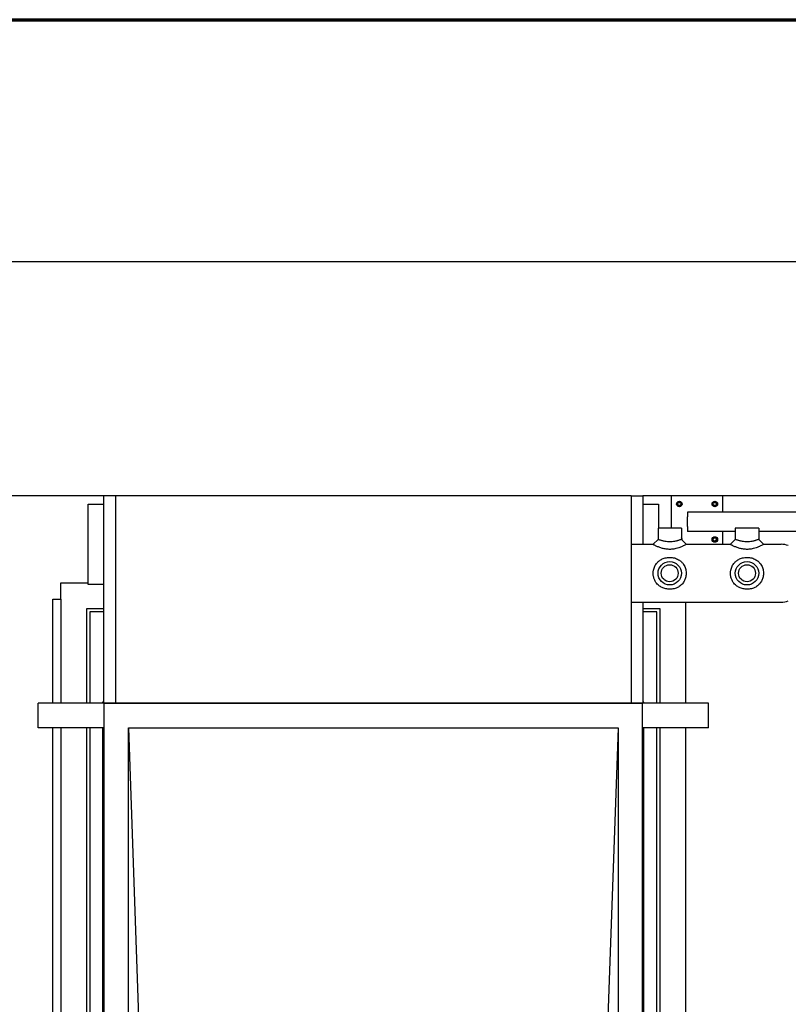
# Model space of a CAD drawing. Header units: inches. Extents: x 18 to 846, y -44 to 561.
# Tile 584 of 642: x 342 to 401, y 485 to 561. Entities that reach past the tile are written whole.
import ezdxf

# ---------------------------------------------------------------- set-up
doc = ezdxf.new("R2010")
doc.units = ezdxf.units.IN
doc.header["$LTSCALE"] = 24
doc.header["$MEASUREMENT"] = 0
for name, color, linetype, lineweight in [('Border (ANSI)', 7, 'Continuous', 70), ('Dimension (ANSI)', 7, 'Continuous', 25), ('Visible (ANSI)', 7, 'Continuous', 30)]:
    doc.layers.add(name, color=color, linetype=linetype, lineweight=lineweight)
doc.styles.add('Note Text (ANSI)', font='tahoma.ttf')
doc.dimstyles.new('SB Fraction-16 (ANSI)', dxfattribs={"dimscale": 24, "dimtxt": 0.125, "dimasz": 0.098425, "dimexe": 0.125, "dimexo": 0.0625, "dimgap": 0.031496, "dimtad": 0, "dimtih": 1, "dimtoh": 1, "dimdec": 4, "dimrnd": 1e-08, "dimzin": 0, "dimdsep": 46, "dimlunit": 5, "dimtxsty": 'Note Text (ANSI)', "dimcen": 0.09, "dimdle": 0.393701, "dimclrd": 256, "dimclre": 256, "dimclrt": 256, "dimadec": 0, "dimazin": 3, "dimtfac": 0.96, "dimtofl": 0, "dimtmove": 0, "dimatfit": 3, "dimfxl": 1, "dimfrac": 2, "dimtolj": 1, "dimtzin": 12, "dimlwd": -1, "dimlwe": -1, "dimarcsym": 0})

# ---------------------------------------------------------------- blocks, each defined once
blk = doc.blocks.new('Borders SUPERIOR BORDER')
at = {"layer": 'Border (ANSI)'}
blk.add_line((0.75, 23.375), (35.25, 23.375), dxfattribs=at)
blk = doc.blocks.new('*D17')
at = {"layer": 'Defpoints', "color": 0, "transparency": 16777216}
for p in [(534.178, 542.244), (336.178, 524.056), (534.178, 524.056)]:
    blk.add_point(p, dxfattribs=at)
at = {"layer": 'Dimension (ANSI)', "transparency": 16777216}
for p, q in [((336.178, 525.556), (336.178, 545.244)), ((534.178, 525.556), (534.178, 545.244)), ((338.541, 542.244), (431.346, 542.244)), ((531.816, 542.244), (439.011, 542.244))]:
    blk.add_line(p, q, dxfattribs=at)
for points in [[(338.541, 542.638), (338.541, 541.851), (336.178, 542.244)], [(531.816, 542.638), (531.816, 541.851), (534.178, 542.244)]]:
    blk.add_solid(points, dxfattribs=at)
at = {"layer": 'Dimension (ANSI)', "transparency": 16777216, "insert": (432.102, 543.813), "char_height": 3, "attachment_point": 1, "style": 'Note Text (ANSI)'}
blk.add_mtext('\\A1;198', dxfattribs=at)

msp = doc.modelspace()

# ---------------------------------------------------------------- linework, layer by layer
at = {"layer": 'Visible (ANSI)'}
for p, q in [((348.13343, 524.0563), (336.17843, 524.0563)), ((349.05343, 524.0563), (348.13343, 524.0563)), ((348.13343, 507.9763), (348.13343, 524.0563)), ((389.05343, 524.0563), (349.05343, 524.0563)), ((349.05343, 524.0563), (349.05343, 507.9763)), ((389.05343, 524.0563), (389.05343, 507.9763)), ((389.05343, 524.0563), (389.97343, 524.0563)), ((392.17843, 524.0563), (389.97343, 524.0563)), ((389.97343, 524.0563), (389.97343, 520.3063)), ((396.17843, 524.0563), (392.17843, 524.0563)), ((392.17843, 524.0563), (392.17843, 521.5563)), ((428.77218, 524.0563), (396.17843, 524.0563)), ((396.17843, 522.8063), (396.17843, 524.0563)), ((346.92843, 523.4313), (348.13343, 523.4313)), ((346.92843, 517.1813), (346.92843, 523.4313)), ((389.97343, 523.4313), (391.17843, 523.4313)), ((391.17843, 523.4313), (391.17843, 521.5563)), ((392.72543, 523.5664), (392.64743, 523.52137)), ((392.64743, 523.52137), (392.64743, 523.4313)), ((392.64743, 523.4313), (392.64743, 523.34124)), ((392.64743, 523.34124), (392.72543, 523.2962)), ((392.80343, 523.61144), (392.72543, 523.5664)), ((392.72543, 523.2962), (392.80343, 523.25117)), ((392.88143, 523.5664), (392.80343, 523.61144)), ((392.80343, 523.25117), (392.88143, 523.2962)), ((392.95943, 523.52137), (392.88143, 523.5664)), ((392.88143, 523.2962), (392.95943, 523.34124)), ((392.95943, 523.4313), (392.95943, 523.52137)), ((392.95943, 523.34124), (392.95943, 523.4313)), ((395.47543, 523.5664), (395.39743, 523.52137)), ((395.39743, 523.52137), (395.39743, 523.4313)), ((395.39743, 523.4313), (395.39743, 523.34124)), ((395.39743, 523.34124), (395.47543, 523.2962)), ((395.55343, 523.61144), (395.47543, 523.5664)), ((395.47543, 523.2962), (395.55343, 523.25117)), ((395.63143, 523.5664), (395.55343, 523.61144)), ((395.55343, 523.25117), (395.63143, 523.2962)), ((395.70943, 523.52137), (395.63143, 523.5664)), ((395.63143, 523.2962), (395.70943, 523.34124)), ((395.70943, 523.4313), (395.70943, 523.52137)), ((395.70943, 523.34124), (395.70943, 523.4313)), ((467.79874, 522.8063), (393.42843, 522.8063)), ((393.42843, 522.8063), (393.42843, 522.4313)), ((393.42843, 521.6813), (393.42843, 522.4313)), ((393.42843, 521.6813), (393.42843, 521.3063)), ((392.95968, 521.5563), (391.14718, 521.5563)), ((391.14718, 521.5563), (391.14718, 520.6813)), ((392.95968, 521.5563), (392.95968, 520.6813)), ((397.14718, 521.3063), (393.42843, 521.3063)), ((396.17843, 520.3063), (396.17843, 521.3063)), ((398.95968, 521.5563), (397.14718, 521.5563)), ((397.14718, 521.5563), (397.14718, 520.6813)), ((398.95968, 521.5563), (398.95968, 520.6813)), ((405.44493, 521.3063), (398.95968, 521.3063)), ((389.05343, 520.3063), (390.77218, 520.3063)), ((390.77218, 520.3063), (391.14718, 520.6813)), ((392.95968, 520.6813), (393.33468, 520.3063)), ((393.33468, 520.3063), (396.77218, 520.3063)), ((395.47543, 520.8164), (395.39743, 520.77137)), ((395.39743, 520.77137), (395.39743, 520.6813)), ((395.39743, 520.6813), (395.39743, 520.59124)), ((395.39743, 520.59124), (395.47543, 520.5462)), ((395.55343, 520.86144), (395.47543, 520.8164)), ((395.47543, 520.5462), (395.55343, 520.50117)), ((395.63143, 520.8164), (395.55343, 520.86144)), ((395.55343, 520.50117), (395.63143, 520.5462)), ((395.70943, 520.77137), (395.63143, 520.8164)), ((395.63143, 520.5462), (395.70943, 520.59124)), ((395.70943, 520.6813), (395.70943, 520.77137)), ((395.70943, 520.59124), (395.70943, 520.6813)), ((396.77218, 520.3063), (397.14718, 520.6813)), ((398.95968, 520.6813), (399.33468, 520.3063)), ((399.33468, 520.3063), (400.70306, 520.3063)), ((344.80343, 516.0563), (344.80343, 517.3063)), ((344.80343, 517.3063), (346.92843, 517.3063)), ((348.13343, 517.1813), (346.92843, 517.1813)), ((344.17843, 516.0563), (344.80343, 516.0563)), ((344.17843, 507.9763), (344.17843, 516.0563)), ((344.80343, 516.0563), (344.80343, 507.9763)), ((389.05343, 515.8063), (400.70306, 515.8063)), ((389.97343, 515.8063), (389.97343, 507.9763)), ((393.30343, 507.9763), (393.30343, 515.8063)), ((348.13343, 515.3063), (346.80343, 515.3063)), ((346.80343, 515.3063), (346.80343, 507.9763)), ((347.05343, 515.0563), (347.05343, 507.9763)), ((348.13343, 515.0563), (347.05343, 515.0563)), ((391.30343, 515.3063), (389.97343, 515.3063)), ((391.05343, 515.0563), (389.97343, 515.0563)), ((391.05343, 507.9763), (391.05343, 515.0563)), ((391.30343, 507.9763), (391.30343, 515.3063)), ((395.05343, 507.9763), (343.05343, 507.9763)), ((343.05343, 506.0563), (343.05343, 507.9763)), ((348.13343, 508.0563), (348.05343, 508.0563)), ((348.05343, 508.0563), (348.05343, 507.9763)), ((348.15343, 507.9563), (348.15343, 411.4063)), ((389.95343, 507.9563), (348.15343, 507.9563)), ((389.95343, 411.4063), (389.95343, 507.9563)), ((390.05343, 508.0563), (389.97343, 508.0563)), ((390.05343, 507.9763), (390.05343, 508.0563)), ((395.05343, 506.0563), (395.05343, 507.9763)), ((348.15343, 506.0563), (343.05343, 506.0563)), ((344.17843, 413.3063), (344.17843, 506.0563)), ((344.80343, 506.0563), (344.80343, 413.3063)), ((346.80343, 506.0563), (346.80343, 413.3063)), ((347.05343, 506.0563), (347.05343, 413.3063)), ((348.05343, 506.0563), (348.05343, 413.3063)), ((348.15343, 506.0563), (348.13343, 506.0563)), ((348.13343, 413.3063), (348.13343, 506.0563)), ((350.05343, 506.0563), (388.05343, 506.0563)), ((350.05343, 413.3063), (350.05343, 506.0563)), ((350.05343, 506.0563), (351.05343, 477.6813)), ((388.05343, 506.0563), (387.05343, 477.6813)), ((388.05343, 506.0563), (388.05343, 413.3063)), ((395.05343, 506.0563), (389.95343, 506.0563)), ((389.95343, 506.0563), (389.97343, 506.0563)), ((389.97343, 506.0563), (389.97343, 413.3063)), ((390.05343, 413.3063), (390.05343, 506.0563)), ((391.05343, 413.3063), (391.05343, 506.0563)), ((391.30343, 413.3063), (391.30343, 506.0563)), ((393.30343, 413.3063), (393.30343, 506.0563))]:
    msp.add_line(p, q, dxfattribs=at)
for centre, radius in [((392.80343, 523.4313), 0.216), ((392.80343, 523.4313), 0.1248), ((395.55343, 523.4313), 0.216), ((395.55343, 523.4313), 0.1248), ((395.55343, 520.6813), 0.216), ((395.55343, 520.6813), 0.1248), ((392.05343, 518.0563), 0.90625), ((392.05343, 518.0563), 0.6575), ((398.05343, 518.0563), 0.90625), ((398.05343, 518.0563), 0.6575)]:
    msp.add_circle(centre, radius, dxfattribs=at)
for centre, radius, start, end in [((392.80343, 523.4313), 0.156, 120, 180), ((392.80343, 523.4313), 0.156, 180, 240), ((392.80343, 523.4313), 0.156, 60, 120), ((392.80343, 523.4313), 0.156, 240, 300), ((392.80343, 523.4313), 0.156, 0, 60), ((392.80343, 523.4313), 0.156, 300, 0), ((395.55343, 523.4313), 0.156, 120, 180), ((395.55343, 523.4313), 0.156, 180, 240), ((395.55343, 523.4313), 0.156, 60, 120), ((395.55343, 523.4313), 0.156, 240, 300), ((395.55343, 523.4313), 0.156, 0, 60), ((395.55343, 523.4313), 0.156, 300, 0), ((392.80343, 520.6813), 0.216, 345.7642386, 43.6657815), ((395.55343, 520.6813), 0.156, 120, 180), ((395.55343, 520.6813), 0.156, 180, 240), ((395.55343, 520.6813), 0.156, 60, 120), ((395.55343, 520.6813), 0.156, 240, 300), ((395.55343, 520.6813), 0.156, 0, 60), ((395.55343, 520.6813), 0.156, 300, 0), ((400.70306, 518.8063), 1.5, 68.2727182, 90), ((400.70306, 517.3063), 1.5, 270, 291.7272818)]:
    msp.add_arc(centre, radius, start, end, dxfattribs=at)
for points, knots in [([(390.77218, 520.3063), (390.77218, 520.3063), (390.78008, 520.30176), (390.81285, 520.28344), (390.8377, 520.26968), (390.90265, 520.2354), (390.94278, 520.21488), (391.02091, 520.17762), (391.05586, 520.16162), (391.12831, 520.13033), (391.16521, 520.11518), (391.24604, 520.08426), (391.28954, 520.06871), (391.41726, 520.0272), (391.50727, 520.00248), (391.69864, 519.96321), (391.80017, 519.94889), (391.95253, 519.93833), (392.00343, 519.9366), (392.10935, 519.9366), (392.16639, 519.93877), (392.33686, 519.95199), (392.44997, 519.96994), (392.63435, 520.01202), (392.70925, 520.03339), (392.8317, 520.07355), (392.88167, 520.09187), (392.96622, 520.12518), (393.00209, 520.14027), (393.07106, 520.17074), (393.10352, 520.18586), (393.18521, 520.22536), (393.22881, 520.24816), (393.29646, 520.28459), (393.31908, 520.29745), (393.33278, 520.30522), (393.33468, 520.3063), (393.33468, 520.3063)], [-10.53620947, -10.53620947, -10.53620947, -10.53620947, -10.09742969, -10.09742969, -9.65864991, -9.65864991, -9.21987013, -9.21987013, -8.91402858, -8.91402858, -8.62064719, -8.62064719, -8.3272658, -8.3272658, -7.80934495, -7.80934495, -7.28680588, -7.28680588, -7.02413965, -7.02413965, -6.73038552, -6.73038552, -6.1456643, -6.1456643, -5.70642662, -5.70642662, -5.36339235, -5.36339235, -5.07134153, -5.07134153, -4.77929071, -4.77929071, -4.26949959, -4.26949959, -3.72862879, -3.72862879, -3.51206982, -3.51206982, -3.51206982, -3.51206982]), ([(392.95968, 520.6813), (392.95968, 520.6813), (392.95785, 520.68067), (392.9447, 520.67614), (392.92296, 520.66864), (392.86036, 520.64773), (392.82085, 520.63476), (392.75043, 520.61285), (392.72309, 520.60457), (392.66676, 520.58818), (392.63824, 520.58018), (392.57324, 520.56291), (392.53616, 520.55364), (392.44933, 520.5339), (392.39896, 520.52384), (392.28167, 520.50473), (392.2147, 520.49715), (392.11712, 520.49161), (392.08496, 520.49072), (392.02523, 520.49072), (391.99654, 520.49143), (391.90958, 520.49584), (391.8501, 520.50186), (391.73095, 520.51941), (391.67125, 520.53089), (391.581, 520.55124), (391.54906, 520.55906), (391.4878, 520.57495), (391.45885, 520.58291), (391.40041, 520.59962), (391.37129, 520.60833), (391.30451, 520.6289), (391.26869, 520.64048), (391.20941, 520.66004), (391.18597, 520.668), (391.15484, 520.67864), (391.14718, 520.6813), (391.14718, 520.6813)], [3.51206982, 3.51206982, 3.51206982, 3.51206982, 3.72862879, 3.72862879, 4.26949959, 4.26949959, 4.77929071, 4.77929071, 5.07134153, 5.07134153, 5.36339235, 5.36339235, 5.70642662, 5.70642662, 6.1456643, 6.1456643, 6.73038552, 6.73038552, 7.02413965, 7.02413965, 7.28680588, 7.28680588, 7.80934495, 7.80934495, 8.3272658, 8.3272658, 8.62064719, 8.62064719, 8.91402858, 8.91402858, 9.21987013, 9.21987013, 9.65864991, 9.65864991, 10.09742969, 10.09742969, 10.53620947, 10.53620947, 10.53620947, 10.53620947]), ([(396.77218, 520.3063), (396.77218, 520.3063), (396.78008, 520.30176), (396.81285, 520.28344), (396.8377, 520.26968), (396.90265, 520.2354), (396.94278, 520.21488), (397.02091, 520.17762), (397.05586, 520.16162), (397.12831, 520.13033), (397.16521, 520.11518), (397.24604, 520.08426), (397.28954, 520.06871), (397.41726, 520.0272), (397.50727, 520.00248), (397.69864, 519.96321), (397.80017, 519.94889), (397.95253, 519.93833), (398.00343, 519.9366), (398.10935, 519.9366), (398.16639, 519.93877), (398.33686, 519.95199), (398.44997, 519.96994), (398.63435, 520.01202), (398.70925, 520.03339), (398.8317, 520.07355), (398.88167, 520.09187), (398.96622, 520.12518), (399.00209, 520.14027), (399.07106, 520.17074), (399.10352, 520.18586), (399.18521, 520.22536), (399.22881, 520.24816), (399.29646, 520.28459), (399.31908, 520.29745), (399.33278, 520.30522), (399.33468, 520.3063), (399.33468, 520.3063)], [-10.53620947, -10.53620947, -10.53620947, -10.53620947, -10.09742969, -10.09742969, -9.65864991, -9.65864991, -9.21987013, -9.21987013, -8.91402858, -8.91402858, -8.62064719, -8.62064719, -8.3272658, -8.3272658, -7.80934495, -7.80934495, -7.28680588, -7.28680588, -7.02413965, -7.02413965, -6.73038552, -6.73038552, -6.1456643, -6.1456643, -5.70642662, -5.70642662, -5.36339235, -5.36339235, -5.07134153, -5.07134153, -4.77929071, -4.77929071, -4.26949959, -4.26949959, -3.72862879, -3.72862879, -3.51206982, -3.51206982, -3.51206982, -3.51206982]), ([(398.95968, 520.6813), (398.95968, 520.6813), (398.95785, 520.68067), (398.9447, 520.67614), (398.92296, 520.66864), (398.86036, 520.64773), (398.82085, 520.63476), (398.75043, 520.61285), (398.72309, 520.60457), (398.66676, 520.58818), (398.63824, 520.58018), (398.57324, 520.56291), (398.53616, 520.55364), (398.44933, 520.5339), (398.39896, 520.52384), (398.28167, 520.50473), (398.2147, 520.49715), (398.11712, 520.49161), (398.08496, 520.49072), (398.02523, 520.49072), (397.99654, 520.49143), (397.90958, 520.49584), (397.8501, 520.50186), (397.73095, 520.51941), (397.67125, 520.53089), (397.581, 520.55124), (397.54906, 520.55906), (397.4878, 520.57495), (397.45885, 520.58291), (397.40041, 520.59962), (397.37129, 520.60833), (397.30451, 520.6289), (397.26869, 520.64048), (397.20941, 520.66004), (397.18597, 520.668), (397.15484, 520.67864), (397.14718, 520.6813), (397.14718, 520.6813)], [3.51206982, 3.51206982, 3.51206982, 3.51206982, 3.72862879, 3.72862879, 4.26949959, 4.26949959, 4.77929071, 4.77929071, 5.07134153, 5.07134153, 5.36339235, 5.36339235, 5.70642662, 5.70642662, 6.1456643, 6.1456643, 6.73038552, 6.73038552, 7.02413965, 7.02413965, 7.28680588, 7.28680588, 7.80934495, 7.80934495, 8.3272658, 8.3272658, 8.62064719, 8.62064719, 8.91402858, 8.91402858, 9.21987013, 9.21987013, 9.65864991, 9.65864991, 10.09742969, 10.09742969, 10.53620947, 10.53620947, 10.53620947, 10.53620947]), ([(392.05343, 519.29201), (392.02148, 519.29201), (391.98916, 519.29094), (391.84819, 519.28144), (391.7382, 519.26132), (391.52761, 519.19544), (391.42723, 519.14928), (391.26515, 519.04804), (391.1997, 518.99663), (391.11799, 518.91826), (391.09448, 518.89374), (391.00391, 518.79046), (390.9439, 518.70105), (390.85097, 518.50947), (390.81702, 518.40795), (390.78008, 518.22161), (390.77218, 518.13771), (390.77218, 517.97489), (390.78008, 517.89099), (390.81285, 517.72571), (390.8377, 517.64436), (390.90265, 517.49037), (390.94278, 517.4176), (391.02091, 517.3047), (391.05586, 517.26133), (391.12831, 517.18304), (391.16521, 517.14807), (391.24604, 517.08099), (391.28954, 517.04943), (391.41726, 516.9694), (391.50727, 516.92656), (391.69864, 516.86146), (391.80017, 516.83943), (391.95253, 516.82322), (392.00343, 516.8206), (392.10935, 516.8206), (392.16639, 516.82388), (392.33686, 516.84423), (392.44997, 516.87194), (392.63435, 516.94323), (392.70925, 516.98111), (392.8317, 517.05896), (392.88167, 517.09666), (392.96622, 517.17105), (393.00209, 517.20698), (393.07106, 517.28594), (393.10352, 517.32846), (393.18521, 517.45252), (393.22881, 517.53957), (393.29646, 517.72906), (393.31908, 517.83213), (393.33278, 517.97533), (393.33468, 518.01612), (393.33468, 518.1286), (393.32847, 518.20287), (393.29692, 518.38301), (393.26416, 518.48795), (393.17041, 518.68972), (393.10737, 518.78534), (393.01264, 518.89347), (392.989, 518.91813), (392.89962, 519.00386), (392.82441, 519.0614), (392.64298, 519.16799), (392.53356, 519.2137), (392.2991, 519.27642), (392.17375, 519.29201), (392.05343, 519.29201)], [-14.0482793, -14.0482793, -14.0482793, -14.0482793, -13.88041818, -13.88041818, -13.31955091, -13.31955091, -12.74821712, -12.74821712, -12.2913286, -12.2913286, -12.09985794, -12.09985794, -11.52555668, -11.52555668, -10.97498925, -10.97498925, -10.53620947, -10.53620947, -10.09742969, -10.09742969, -9.65864991, -9.65864991, -9.21987013, -9.21987013, -8.91402858, -8.91402858, -8.62064719, -8.62064719, -8.3272658, -8.3272658, -7.80934495, -7.80934495, -7.28680588, -7.28680588, -7.02413965, -7.02413965, -6.73038552, -6.73038552, -6.1456643, -6.1456643, -5.70642662, -5.70642662, -5.36339235, -5.36339235, -5.07134153, -5.07134153, -4.77929071, -4.77929071, -4.26949959, -4.26949959, -3.72862879, -3.72862879, -3.51206982, -3.51206982, -3.1223982, -3.1223982, -2.55823604, -2.55823604, -1.94948186, -1.94948186, -1.7569507, -1.7569507, -1.24025512, -1.24025512, -0.63207034, -0.63207034, 0, 0, 0, 0]), ([(398.05343, 519.29201), (398.02148, 519.29201), (397.98916, 519.29094), (397.84819, 519.28144), (397.7382, 519.26132), (397.52761, 519.19544), (397.42723, 519.14928), (397.26515, 519.04804), (397.1997, 518.99663), (397.11799, 518.91826), (397.09448, 518.89374), (397.00391, 518.79046), (396.9439, 518.70105), (396.85097, 518.50947), (396.81702, 518.40795), (396.78008, 518.22161), (396.77218, 518.13771), (396.77218, 517.97489), (396.78008, 517.89099), (396.81285, 517.72571), (396.8377, 517.64436), (396.90265, 517.49037), (396.94278, 517.4176), (397.02091, 517.3047), (397.05586, 517.26133), (397.12831, 517.18304), (397.16521, 517.14807), (397.24604, 517.08099), (397.28954, 517.04943), (397.41726, 516.9694), (397.50727, 516.92656), (397.69864, 516.86146), (397.80017, 516.83943), (397.95253, 516.82322), (398.00343, 516.8206), (398.10935, 516.8206), (398.16639, 516.82388), (398.33686, 516.84423), (398.44997, 516.87194), (398.63435, 516.94323), (398.70925, 516.98111), (398.8317, 517.05896), (398.88167, 517.09666), (398.96622, 517.17105), (399.00209, 517.20698), (399.07106, 517.28594), (399.10352, 517.32846), (399.18521, 517.45252), (399.22881, 517.53957), (399.29646, 517.72906), (399.31908, 517.83213), (399.33278, 517.97533), (399.33468, 518.01612), (399.33468, 518.1286), (399.32847, 518.20287), (399.29692, 518.38301), (399.26416, 518.48795), (399.17041, 518.68972), (399.10737, 518.78534), (399.01264, 518.89347), (398.989, 518.91813), (398.89962, 519.00386), (398.82441, 519.0614), (398.64298, 519.16799), (398.53356, 519.2137), (398.2991, 519.27642), (398.17375, 519.29201), (398.05343, 519.29201)], [-14.0482793, -14.0482793, -14.0482793, -14.0482793, -13.88041818, -13.88041818, -13.31955091, -13.31955091, -12.74821712, -12.74821712, -12.2913286, -12.2913286, -12.09985794, -12.09985794, -11.52555668, -11.52555668, -10.97498925, -10.97498925, -10.53620947, -10.53620947, -10.09742969, -10.09742969, -9.65864991, -9.65864991, -9.21987013, -9.21987013, -8.91402858, -8.91402858, -8.62064719, -8.62064719, -8.3272658, -8.3272658, -7.80934495, -7.80934495, -7.28680588, -7.28680588, -7.02413965, -7.02413965, -6.73038551, -6.73038551, -6.1456643, -6.1456643, -5.70642662, -5.70642662, -5.36339235, -5.36339235, -5.07134153, -5.07134153, -4.77929071, -4.77929071, -4.26949959, -4.26949959, -3.72862879, -3.72862879, -3.51206982, -3.51206982, -3.1223982, -3.1223982, -2.55823604, -2.55823604, -1.94948186, -1.94948186, -1.7569507, -1.7569507, -1.24025512, -1.24025512, -0.63207034, -0.63207034, 0, 0, 0, 0])]:
    msp.add_open_spline(points, degree=3, knots=knots, dxfattribs=at)

# ---------------------------------------------------------------- block references
at = {"xscale": 24, "yscale": 24, "zscale": 24}
msp.add_blockref('Borders SUPERIOR BORDER', (0, 0), dxfattribs=at)

# ---------------------------------------------------------------- dimensions: what is measured, and where the dimension line sits
at = {"layer": 'Dimension (ANSI)'}
dim = msp.add_linear_dim(base=(534.17843, 542.24426), p1=(336.17843, 524.0563), p2=(534.17843, 524.0563), dimstyle='SB Fraction-16 (ANSI)', override={"dimgap": 0.031496, "dimtih": 0, "dimtoh": 0, "dimdec": 4, "dimtol": 0, "dimlim": 0, "dimtp": 0, "dimtm": 0, "dimtdec": 2, "dimatfit": 1}, dxfattribs=at)
dim.commit()
dim.dimension.update_dxf_attribs({"geometry": '*D17', "text_midpoint": (435.17843, 542.24426), "dimtype": 160})

doc.saveas('drawing.dxf')
